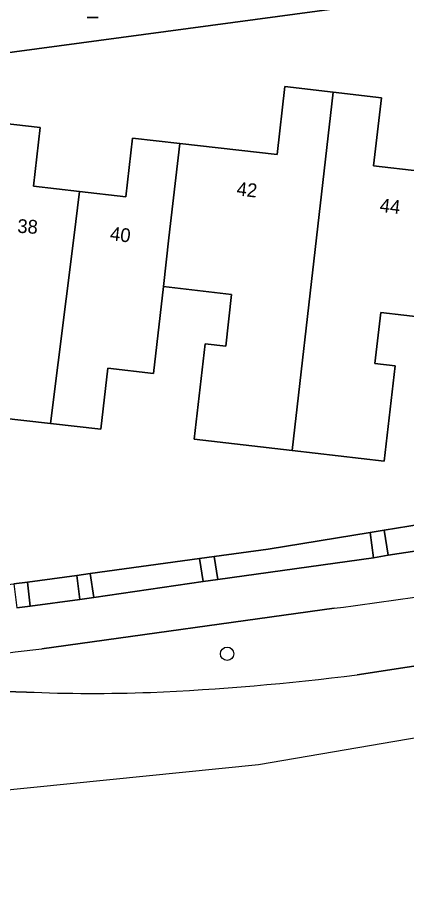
# Model space of a CAD drawing. Extents: x 162396 to 163643, y 386452 to 387406.
# Drawn here: x 162759.5 to 162787.9, y 386452.9 to 386516.1 of the extents above; entities that cross this region are included whole.
import ezdxf

# ---------------------------------------------------------------- set-up
doc = ezdxf.new("R2010")
doc.units = 0
for name, color, linetype in [('IMGEO_Berm_groen', 7, 'Continuous'), ('IMGEO_Boom', 7, 'Continuous'), ('IMGEO_Erf', 7, 'Continuous'), ('IMGEO_Fietspad_gesloten', 7, 'Continuous'), ('IMGEO_Lichtmast', 7, 'Continuous'), ('IMGEO_Muur', 7, 'Continuous'), ('IMGEO_Pand', 7, 'Continuous'), ('IMGEO_Pand_nummerreeks', 7, 'Continuous'), ('IMGEO_Rijbaan_regionaal_gesloten', 7, 'Continuous'), ('IMGEO_Voetpad_open', 7, 'Continuous')]:
    doc.layers.add(name, color=color, linetype=linetype)

msp = doc.modelspace()

# ---------------------------------------------------------------- linework, layer by layer
at = {"layer": 'IMGEO_Berm_groen'}
for points in [[(162784.312, 386468.15), (162799.219, 386470.423), (162813.011, 386472.696), (162929.522, 386492.67)], [(162782.63, 386472.994), (162761.332, 386470.049)], [(162752.349, 386467.12), (162760.202, 386466.891)]]:
    msp.add_lwpolyline(points, dxfattribs=at)
for points in [[(162792.57, 386479.713), (162786.293, 386478.687), (162786.584, 386476.86), (162792.835, 386477.802)], [(162785.499, 386476.682), (162785.263, 386478.519), (162777.821, 386477.302), (162773.887, 386476.76), (162774.148, 386475.091)], [(162773.088, 386474.946), (162772.832, 386476.615), (162764.859, 386475.517), (162765.122, 386473.787)], [(162763.876, 386475.381), (162760.281, 386474.887), (162760.471, 386473.155), (162764.089, 386473.64)]]:
    msp.add_lwpolyline(points, close=True, dxfattribs=at)
for centre, radius, start, end in [((162712.214, 387012.192), 543.777, 277.44039, 279.7998), ((162722.14, 386783.447), 315.839, 273.33259, 277.12818), ((162761.747, 386643.966), 177.258, 272.42832, 277.31373), ((162765.045, 386586.011), 119.218, 267.67171, 272.02457)]:
    msp.add_arc(centre, radius, start, end, dxfattribs=at)
at = {"layer": 'IMGEO_Boom'}
msp.add_circle((162774.832, 386469.677), 0.489, dxfattribs=at)
at = {"layer": 'IMGEO_Erf'}
for points in [[(162898.349, 386524.68), (162889.919, 386525.595), (162882.789, 386526.369), (162879.489, 386526.727), (162875.817, 386527.126), (162872.525, 386527.483), (162868.08, 386527.966), (162844.732, 386524.923), (162814.869, 386521.03), (162714.825, 386507.563)], [(162757.559, 386508.442), (162761.215, 386508.023), (162760.726, 386503.752), (162764.062, 386503.37), (162767.455, 386502.981), (162767.945, 386507.258), (162771.384, 386506.864), (162778.474, 386506.052), (162779.041, 386511.005), (162782.558, 386510.602), (162786.077, 386510.199), (162785.508, 386505.231), (162792.248, 386504.46)], [(162791.063, 386493.969), (162786.037, 386494.545), (162785.613, 386490.835), (162787.077, 386490.667), (162786.282, 386483.721), (162779.57, 386484.489), (162772.438, 386485.306), (162773.236, 386492.273), (162774.733, 386492.101), (162775.164, 386495.861), (162770.186, 386496.431), (162769.463, 386490.111), (162766.147, 386490.49), (162765.637, 386486.035), (162761.97, 386486.455), (162758.303, 386486.875)], [(162714.941, 386470.557), (162732.655, 386471.574), (162744.294, 386473.024), (162745.301, 386473.141), (162759.278, 386474.77), (162760.281, 386474.887), (162763.876, 386475.381), (162764.859, 386475.517), (162772.832, 386476.615), (162773.887, 386476.76), (162777.821, 386477.302), (162785.263, 386478.519), (162786.293, 386478.687), (162792.57, 386479.713)]]:
    msp.add_lwpolyline(points, dxfattribs=at)
at = {"layer": 'IMGEO_Fietspad_gesloten'}
for points in [[(162792.835, 386477.802), (162786.584, 386476.86), (162785.499, 386476.682), (162774.148, 386475.091), (162773.088, 386474.946), (162765.122, 386473.787), (162764.089, 386473.64), (162760.471, 386473.155), (162759.494, 386473.035)], [(162761.332, 386470.049), (162782.63, 386472.994)]]:
    msp.add_lwpolyline(points, dxfattribs=at)
for centre, radius, start, end in [((162712.214, 387012.192), 543.777, 277.44039, 279.7998), ((162722.14, 386783.447), 315.839, 273.33259, 277.12818)]:
    msp.add_arc(centre, radius, start, end, dxfattribs=at)
at = {"layer": 'IMGEO_Lichtmast'}
for p, q in [((162765.429, 386516.057), (162764.639, 386516.057)), ((162764.639, 386516.057), (162765.429, 386516.057))]:
    msp.add_line(p, q, dxfattribs=at)
at = {"layer": 'IMGEO_Muur'}
for points in [[(162792.57, 386479.713), (162786.293, 386478.687)], [(162786.293, 386478.687), (162785.263, 386478.519)], [(162785.263, 386478.519), (162777.821, 386477.302), (162773.887, 386476.76)], [(162773.887, 386476.76), (162772.832, 386476.615)], [(162772.832, 386476.615), (162764.859, 386475.517)], [(162764.859, 386475.517), (162763.876, 386475.381)], [(162760.281, 386474.887), (162759.278, 386474.77)], [(162763.876, 386475.381), (162760.281, 386474.887)]]:
    msp.add_lwpolyline(points, dxfattribs=at)
at = {"layer": 'IMGEO_Pand'}
for points in [[(162770.595, 386500), (162770.186, 386496.431), (162775.164, 386495.861), (162774.733, 386492.101), (162773.236, 386492.273), (162772.438, 386485.306), (162779.57, 386484.489), (162781.345, 386500), (162782.558, 386510.602), (162779.041, 386511.005), (162778.474, 386506.052), (162771.384, 386506.864)], [(162791.748, 386500), (162792.248, 386504.46), (162785.508, 386505.231), (162786.077, 386510.199), (162782.558, 386510.602), (162781.345, 386500), (162779.57, 386484.489), (162786.282, 386483.721), (162787.077, 386490.667), (162785.613, 386490.835), (162786.037, 386494.545), (162791.063, 386493.969)], [(162755.649, 386491.719), (162758.816, 386491.357), (162758.303, 386486.875), (162761.97, 386486.455), (162763.668, 386500), (162764.062, 386503.37), (162760.726, 386503.752), (162761.215, 386508.023), (162757.559, 386508.442), (162756.595, 386500)], [(162761.97, 386486.455), (162765.637, 386486.035), (162766.147, 386490.49), (162769.463, 386490.111), (162770.186, 386496.431), (162770.595, 386500), (162771.384, 386506.864), (162767.945, 386507.258), (162767.455, 386502.981), (162764.062, 386503.37), (162763.668, 386500)]]:
    msp.add_lwpolyline(points, close=True, dxfattribs=at)
at = {"layer": 'IMGEO_Rijbaan_regionaal_gesloten'}
for points in [[(162929.522, 386492.67), (162813.011, 386472.696), (162799.219, 386470.423), (162784.312, 386468.15)], [(162663.073, 386452.927), (162713.994, 386455.246), (162777.114, 386461.613), (162928.029, 386487.421)], [(162760.202, 386466.891), (162752.349, 386467.12)]]:
    msp.add_lwpolyline(points, dxfattribs=at)
for centre, radius, start, end in [((162761.747, 386643.966), 177.258, 272.42832, 277.31373), ((162765.045, 386586.011), 119.218, 267.67171, 272.02457)]:
    msp.add_arc(centre, radius, start, end, dxfattribs=at)
at = {"layer": 'IMGEO_Voetpad_open'}
msp.add_lwpolyline([(162715.165, 386511.225), (162714.825, 386507.563), (162814.869, 386521.03)], dxfattribs=at)
for points in [[(162785.263, 386478.519), (162785.499, 386476.682), (162786.584, 386476.86), (162786.293, 386478.687)], [(162772.832, 386476.615), (162773.088, 386474.946), (162774.148, 386475.091), (162773.887, 386476.76)], [(162763.876, 386475.381), (162764.089, 386473.64), (162765.122, 386473.787), (162764.859, 386475.517)], [(162759.278, 386474.77), (162759.494, 386473.035), (162760.471, 386473.155), (162760.281, 386474.887)]]:
    msp.add_lwpolyline(points, close=True, dxfattribs=at)

# ---------------------------------------------------------------- texts
at = {"layer": 'IMGEO_Pand_nummerreeks'}
for s, rotation, p in [('42', 353.42494, (162775.488, 386503.09)), ('44', 353.42908, (162785.923, 386501.887)), ('38', 356.47977, (162759.522, 386500.363)), ('40', 353.40718, (162766.261, 386499.815))]:
    msp.add_text(s, height=1, rotation=rotation, dxfattribs=at).set_placement(p)

doc.saveas('drawing.dxf')
